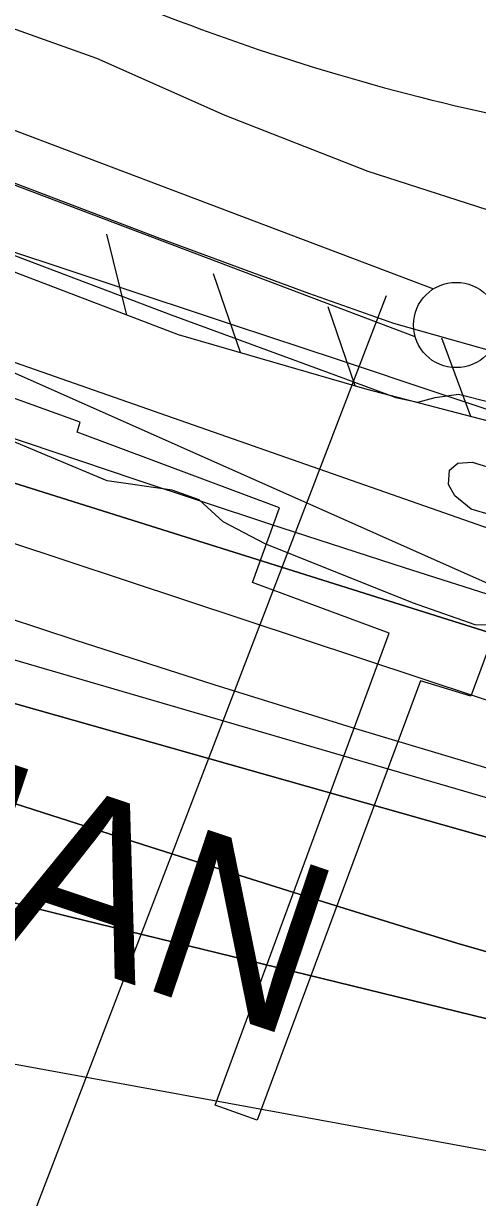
# Model space of a CAD drawing. Extents: x 3567028 to 3605064, y 510945 to 536587.
# Drawn here: x 3591788 to 3592054, y 524265 to 524953 of the extents above; entities that cross this region are included whole.
import ezdxf

# ---------------------------------------------------------------- set-up
doc = ezdxf.new("R2010")
doc.units = 0
for name, color, linetype in [('V-FLOD-BASE', 7, 'Continuous'), ('V-LEVE-TOET', 7, 'Continuous'), ('V-RIVR-EDGE', 7, 'Continuous'), ('V-RIVR-RANG', 7, 'Continuous'), ('V-ROAD-CNTR', 7, 'Continuous'), ('V-RRAP-FSHR', 7, 'Continuous'), ('V-RRAP-RVMT', 7, 'Continuous'), ('V-RRAP-RVMT-IDEN', 7, 'Continuous'), ('V-SITE-VEGE', 7, 'Continuous'), ('V-SURV-LINE', 7, 'Continuous'), ('V-TOPO-DPTH', 7, 'Continuous'), ('V-TOPO-MAJR', 7, 'Continuous'), ('V-TOPO-MINR', 7, 'Continuous'), ('V-TOPO-WATR', 7, 'Continuous')]:
    doc.layers.add(name, color=color, linetype=linetype)

msp = doc.modelspace()

# ---------------------------------------------------------------- linework, layer by layer
at = {"layer": 'V-FLOD-BASE'}
msp.add_lwpolyline([(3592560.613, 524650.401), (3592377.194, 524690.058), (3592193.091, 524728.356), (3592139.9080000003, 524741.3420000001), (3592090.134, 524752.965), (3592048.541, 524764.583), (3592004.904, 524776.881), (3591955.134, 524794.6410000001), (3591867.862, 524826.7440000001), (3591699.461, 524890.944), (3591587.645, 524930.561)], dxfattribs=at)
at = {"layer": 'V-LEVE-TOET'}
for points in [[(3592570.197, 524734.045), (3592544.968, 524737.469), (3592502.691, 524745.678), (3592382.684, 524771.661), (3592184.262, 524809.283), (3592077.213, 524837.987), (3591989.9420000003, 524865.998), (3591906.082, 524898.778), (3591831.088, 524932.238), (3591781.318, 524949.997)], [(3591690.377, 524851.703), (3591874.461, 524782.0380000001), (3591976.73, 524744.4720000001), (3592006.0470000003, 524733.5430000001), (3592019.003, 524730.807), (3592029.232, 524733.529), (3592042.872, 524735.569), (3592061.284, 524730.785), (3592199.696, 524695.242), (3592340.162, 524669.246)]]:
    msp.add_lwpolyline(points, dxfattribs=at)
at = {"layer": 'V-RIVR-EDGE'}
msp.add_lwpolyline([(3592563.7771600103, 524439.7492607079), (3592430.2398394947, 524454.7849095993), (3592376.981393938, 524474.523868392), (3592336.5855927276, 524492.3928403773), (3592304.7815537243, 524515.755110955), (3592291.9492111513, 524529.87956406), (3592264.3993883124, 524539.1385927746), (3592224.592068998, 524547.2024766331), (3592170.755747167, 524581.035586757), (3592138.925951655, 524593.9815609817), (3592099.7252953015, 524599.5930364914), (3592052.547115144, 524600.3224216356), (3592015.8155331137, 524613.2805165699), (3591929.5063906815, 524647.8066497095), (3591905.0292749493, 524660.7344428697), (3591890.9684555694, 524673.6364795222), (3591875.0512851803, 524679.1903816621), (3591837.0760754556, 524684.7988269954), (3591641.20612149, 524766.7758562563)], dxfattribs=at)
at = {"layer": 'V-RIVR-RANG'}
msp.add_line((3592000.5354999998, 524793.2068000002), (3591685.0470999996, 523971.7039000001), dxfattribs=at)
at = {"layer": 'V-ROAD-CNTR'}
msp.add_lwpolyline([(3592040.376880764, 524904.792164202), (3592273.896413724, 524852.500268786)], dxfattribs=at)
msp.add_arc((3592339.9151726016, 526169.4561536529), 1299.6531054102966, 246.75941482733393, 256.6749287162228, dxfattribs=at)
at = {"layer": 'V-RRAP-FSHR'}
for p, q in [((3591848.6592642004, 524781.8734100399), (3591836.7822879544, 524829.23831531)), ((3591915.05413141, 524759.8924540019), (3591899.25416301, 524806.0963615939)), ((3591982.300996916, 524740.4554928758), (3591966.502028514, 524786.6594004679)), ((3592049.967861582, 524722.5405287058), (3592033.01389549, 524768.33343712))]:
    msp.add_line(p, q, dxfattribs=at)
for points in [[(3588917.040449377, 525761.3117170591), (3589447.585089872, 525584.6000368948), (3590826.4400031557, 525099.1748844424), (3591118.312771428, 524987.3008363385), (3591395.833155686, 524875.0581482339), (3591763.707204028, 524756.5055721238), (3592225.8015404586, 524550.853603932), (3592906.7820210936, 524405.0155237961), (3593563.3339577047, 524292.2075876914), (3594407.3823424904, 524107.91216351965), (3594566.647110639, 524086.37949149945), (3595126.746439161, 524010.20822742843), (3595621.594439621, 523977.2579553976), (3596093.5662800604, 523947.59881937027), (3596400.026952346, 523918.9391073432), (3596892.9477848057, 523935.06096335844), (3597072.022856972, 523933.26896335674), (3597276.9457371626, 523951.1828193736), (3597524.663625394, 523991.4546914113)], [(3591587.1227872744, 524881.8652100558), (3591878.577204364, 524770.4354329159), (3591989.122983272, 524738.48349682), (3592107.942745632, 524707.3485590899), (3592256.944447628, 524677.5086187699), (3592305.6023503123, 524673.1356275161), (3592549.5538624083, 524630.5247127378), (3592559.14784322, 524648.9396759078)]]:
    msp.add_lwpolyline(points, dxfattribs=at)
at = {"layer": 'V-RRAP-RVMT'}
msp.add_lwpolyline([(3592048.8820000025, 524092.30400000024), (3592205.5810000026, 524536.3100000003), (3592059.8520000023, 524584.9940000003), (3592050.0500000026, 524558.5910000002), (3592020.6360000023, 524567.5540000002), (3591924.917000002, 524309.9750000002), (3591900.3680000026, 524318.8650000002), (3592002.1920000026, 524595.5120000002), (3591922.2200000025, 524625.2220000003), (3591937.9150000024, 524668.8390000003), (3591819.5570000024, 524713.3570000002), (3591821.1880000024, 524719.0510000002), (3591729.7290000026, 524752.0540000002)], dxfattribs=at)
at = {"layer": 'V-SITE-VEGE'}
msp.add_lwpolyline([(3592642.2970000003, 524475.837), (3592519.085, 524514.792), (3592416.804, 524540.577), (3592382.115, 524553.16), (3592370.753, 524559.148), (3592364.177, 524567.526), (3592352.225, 524586.677), (3592279.254, 524610.049), (3592163.217, 524638.832), (3592062.132, 524664.6140000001), (3592050.169, 524668.21), (3592040.603, 524675.993), (3592037.017, 524682.575), (3592037.619, 524690.949), (3592042.407, 524695.135), (3592050.784, 524695.727), (3592066.3340000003, 524690.933), (3592136.912, 524671.7490000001), (3592145.887, 524670.549), (3592210.489, 524661.54), (3592345.671, 524633.343), (3592449.74, 524597.986), (3592560.992, 524566.814), (3592659.687, 524545.8200000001)], dxfattribs=at)
at = {"layer": 'V-SURV-LINE'}
for points in [[(3591345.136956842, 525056.0872114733), (3592028.109890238, 524797.1908734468)], [(3592017.4679234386, 524769.1418339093), (3591334.494689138, 525028.0382860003)]]:
    msp.add_lwpolyline(points, dxfattribs=at)
msp.add_circle((3592041.46669, 524776.0860799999), 25, dxfattribs=at)
at = {"layer": 'V-TOPO-DPTH'}
for points in [[(3590323.68681548, 525151.5626347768), (3590413.810761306, 525123.4513554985), (3590503.871281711, 525095.135512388), (3591098.5893299, 524907.0382582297), (3591112.429683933, 524902.6219589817), (3591126.2547347, 524898.1586682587), (3591140.0568305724, 524893.6248903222), (3591153.8436231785, 524889.0441209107), (3591327.1190109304, 524830.9807049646), (3591427.6207845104, 524797.6060458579), (3591528.2409036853, 524764.5954473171), (3591629.0385412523, 524732.1309396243), (3591729.9545244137, 524700.0304924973), (3592207.1558674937, 524549.6606315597), (3592225.2748732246, 524544.108299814), (3592243.448869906, 524538.7479962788), (3592261.7053530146, 524533.6757350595), (3592280.0168270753, 524528.7955020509), (3592974.0763386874, 524349.6857447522)], [(3590323.68681548, 525151.5626347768), (3590413.810761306, 525123.4513554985), (3590503.871281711, 525095.135512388), (3591098.5893299, 524907.0382582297), (3591112.429683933, 524902.6219589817), (3591126.2547347, 524898.1586682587), (3591140.0568305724, 524893.6248903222), (3591153.8436231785, 524889.0441209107), (3591327.1190109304, 524830.9807049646), (3591427.6207845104, 524797.6060458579), (3591528.2409036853, 524764.5954473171), (3591629.0385412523, 524732.1309396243), (3591729.9545244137, 524700.0304924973), (3592207.1558674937, 524549.6606315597), (3592225.2748732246, 524544.108299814), (3592243.448869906, 524538.7479962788), (3592261.7053530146, 524533.6757350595), (3592280.0168270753, 524528.7955020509), (3592974.0763386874, 524349.6857447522)], [(3589988.6484683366, 525127.8094542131), (3590793.829785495, 524859.5143330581), (3590842.510871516, 524843.2859449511), (3590891.189024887, 524827.0487688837), (3590939.862779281, 524810.7984108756), (3590988.533601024, 524794.5392649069), (3591073.4796603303, 524766.1490991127), (3591079.680973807, 524764.0961179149), (3591085.8899145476, 524762.0666987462), (3591092.1102961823, 524760.0726226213), (3591098.3383050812, 524758.1021085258), (3591257.8877860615, 524708.1200240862), (3591344.0024366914, 524681.5321557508), (3591430.258638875, 524655.4188996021), (3591516.727168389, 524630.0175617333), (3591603.3372494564, 524605.0908360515), (3592168.688537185, 524444.9007792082), (3592191.8669587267, 524438.4960560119), (3592215.097927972, 524432.2934132), (3592238.407718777, 524426.3938909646), (3592261.770057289, 524420.6964491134), (3592817.0303820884, 524289.1091534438)], [(3592817.0303820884, 524289.1091534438), (3592261.770057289, 524420.6964491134), (3592238.407718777, 524426.3938909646), (3592215.097927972, 524432.2934132), (3592191.8669587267, 524438.4960560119), (3592168.688537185, 524444.9007792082), (3591603.3372494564, 524605.0908360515), (3591516.727168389, 524630.0175617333), (3591430.258638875, 524655.4188996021), (3591344.0024366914, 524681.5321557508), (3591257.8877860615, 524708.1200240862), (3591098.3383050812, 524758.1021085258), (3591092.1102961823, 524760.0726226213), (3591085.8899145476, 524762.0666987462), (3591079.680973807, 524764.0961179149), (3591073.4796603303, 524766.1490991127), (3590988.533601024, 524794.5392649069), (3590939.862779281, 524810.7984108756), (3590891.189024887, 524827.0487688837), (3590842.510871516, 524843.2859449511), (3590793.829785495, 524859.5143330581), (3589988.6484683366, 525127.8094542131)], [(3593130.5295451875, 524367.0749043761), (3592496.862621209, 524523.2193031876), (3592456.537349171, 524533.3693544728), (3592416.2825948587, 524543.7864170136), (3592376.133617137, 524554.6039964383), (3592336.0551571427, 524565.6885871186), (3592296.14643856, 524577.343457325), (3592256.393382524, 524589.4912305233), (3592216.873820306, 524602.3783582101), (3592177.509920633, 524615.7583888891), (3591323.176348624, 524915.0697746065)], [(3590320.3537605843, 524814.283827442), (3590441.933590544, 524782.4342732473), (3590563.6983482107, 524751.322428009), (3590685.740497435, 524721.3171462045), (3590807.9675743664, 524692.0495733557), (3590998.8449611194, 524647.2585553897), (3591025.72617426, 524640.7620879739), (3591052.546222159, 524634.0286628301), (3591079.2745221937, 524626.9398010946), (3591105.941656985, 524619.6139816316), (3591305.8002612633, 524563.2807321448), (3591432.5257982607, 524528.2755162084), (3591559.4845998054, 524494.1567678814), (3591686.7932981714, 524461.3677209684), (3591814.3352610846, 524429.4651416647), (3592146.5838840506, 524348.2023498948), (3592168.735561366, 524342.9512959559), (3592190.9335877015, 524337.9113322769), (3592213.2011375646, 524333.1880039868), (3592235.5150364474, 524328.6757659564), (3592400.287337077, 524296.5757350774), (3592504.9720154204, 524275.92483517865), (3592609.589831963, 524254.9445676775)], [(3592609.589831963, 524254.9445676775), (3592504.9720154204, 524275.92483517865), (3592400.287337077, 524296.5757350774), (3592235.5150364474, 524328.6757659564), (3592213.2011375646, 524333.1880039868), (3592190.9335877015, 524337.9113322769), (3592168.735561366, 524342.9512959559), (3592146.5838840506, 524348.2023498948), (3591814.3352610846, 524429.4651416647), (3591686.7932981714, 524461.3677209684), (3591559.4845998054, 524494.1567678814), (3591432.5257982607, 524528.2755162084), (3591305.8002612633, 524563.2807321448), (3591105.941656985, 524619.6139816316), (3591079.2745221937, 524626.9398010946), (3591052.546222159, 524634.0286628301), (3591025.72617426, 524640.7620879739), (3590998.8449611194, 524647.2585553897), (3590807.9675743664, 524692.0495733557), (3590685.740497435, 524721.3171462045), (3590563.6983482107, 524751.322428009), (3590441.933590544, 524782.4342732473), (3590320.3537605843, 524814.283827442)], [(3593081.560008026, 524272.62830111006), (3592507.314776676, 524400.1267800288), (3592460.1302255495, 524410.7684071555), (3592412.9946533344, 524421.6195888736), (3592365.932549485, 524432.7851024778), (3592318.9194245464, 524444.1601706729), (3592235.9206887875, 524464.5355605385), (3592230.454109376, 524465.918684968), (3592225.001443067, 524467.3532108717), (3592219.5696464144, 524468.8648389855), (3592214.151762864, 524470.4278685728), (3592062.1035933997, 524515.4621106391), (3591980.8079825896, 524540.0115401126), (3591899.6935480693, 524565.1350990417), (3591818.8508779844, 524591.1198521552), (3591738.1893841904, 524617.6787347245)], [(3593081.560008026, 524272.62830111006), (3592507.314776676, 524400.1267800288), (3592460.1302255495, 524410.7684071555), (3592412.9946533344, 524421.6195888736), (3592365.932549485, 524432.7851024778), (3592318.9194245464, 524444.1601706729), (3592235.9206887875, 524464.5355605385), (3592230.454109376, 524465.918684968), (3592225.001443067, 524467.3532108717), (3592219.5696464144, 524468.8648389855), (3592214.151762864, 524470.4278685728), (3592062.1035933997, 524515.4621106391), (3591980.8079825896, 524540.0115401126), (3591899.6935480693, 524565.1350990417), (3591818.8508779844, 524591.1198521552), (3591738.1893841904, 524617.6787347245)], [(3591756.93168778, 524503.8461214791), (3591809.5150697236, 524486.9874409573), (3591862.1206381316, 524470.1985177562), (3591914.759486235, 524453.514230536), (3591967.420520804, 524436.8997006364), (3592010.8628119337, 524423.2411552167), (3592041.9015940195, 524413.8016095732), (3592073.049957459, 524404.7529357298), (3592104.3626929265, 524396.2905695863), (3592135.7850097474, 524388.2190752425), (3592189.6994719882, 524374.9082397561), (3592194.2529280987, 524373.812619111), (3592198.814537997, 524372.7530705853), (3592203.3883785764, 524371.7476302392), (3592207.970372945, 524370.7782620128), (3592246.3118608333, 524362.903695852), (3592270.068078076, 524358.0113764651), (3592293.8207774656, 524353.1020825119), (3592317.5682000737, 524348.1673267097), (3592341.312104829, 524343.2155963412), (3593041.766337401, 524196.7458210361)], [(3593041.766337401, 524196.7458210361), (3592341.312104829, 524343.2155963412), (3592317.5682000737, 524348.1673267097), (3592293.8207774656, 524353.1020825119), (3592270.068078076, 524358.0113764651), (3592246.3118608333, 524362.903695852), (3592207.970372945, 524370.7782620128), (3592203.3883785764, 524371.7476302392), (3592198.814537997, 524372.7530705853), (3592194.2529280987, 524373.812619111), (3592189.6994719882, 524374.9082397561), (3592135.7850097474, 524388.2190752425), (3592104.3626929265, 524396.2905695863), (3592073.049957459, 524404.7529357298), (3592041.9015940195, 524413.8016095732), (3592010.8628119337, 524423.2411552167), (3591967.420520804, 524436.8997006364), (3591914.759486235, 524453.514230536), (3591862.1206381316, 524470.1985177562), (3591809.5150697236, 524486.9874409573), (3591756.93168778, 524503.8461214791)]]:
    msp.add_lwpolyline(points, dxfattribs=at)
at = {"layer": 'V-TOPO-MAJR'}
msp.add_lwpolyline([(3592762.627838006, 524190.5719258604), (3592352.5871473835, 524252.0784019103), (3592333.8771271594, 524254.7494114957), (3592315.1447883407, 524257.2431723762), (3592296.3789716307, 524259.4710601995), (3592277.590836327, 524261.52169931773), (3592272.224611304, 524262.06892378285), (3592256.0988598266, 524263.6701593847), (3592239.9677994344, 524265.21434154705), (3592223.8287756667, 524266.6729435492), (3592207.6844429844, 524268.0744921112), (3592189.2034357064, 524269.6295258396), (3592182.309011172, 524270.31113588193), (3592175.432400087, 524271.1263105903), (3592168.5825091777, 524272.14183229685), (3592161.7504317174, 524273.290918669), (3591907.4045746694, 524319.8972775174), (3591773.4141811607, 524344.4565990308)], dxfattribs=at)
at = {"layer": 'V-TOPO-MINR'}
for points in [[(3592910.0570486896, 524456.8758922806), (3592289.6298576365, 524649.814238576), (3592281.2994685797, 524652.4350027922), (3592272.9809035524, 524655.0923633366), (3592264.6800745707, 524657.8046183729), (3592256.391069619, 524660.5534697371), (3592152.5508343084, 524695.3707466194), (3592092.3438702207, 524715.5355990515), (3592032.127958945, 524735.6736683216), (3591971.8986268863, 524755.7715628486), (3591911.6603476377, 524775.8426742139), (3591219.7156379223, 525006.1390033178), (3591190.728848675, 525015.7179489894), (3591161.7152487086, 525025.2143879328), (3591132.661432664, 525034.5870667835), (3591103.5808059, 525043.8772389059), (3590588.987571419, 525207.0626437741), (3590491.237050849, 525238.3685741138), (3590393.6083028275, 525270.046179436), (3590296.162213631, 525302.2812972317)], [(3592616.214433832, 524400.7275617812), (3592539.3001991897, 524418.9933919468), (3592462.6080273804, 524438.170222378), (3592386.0638974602, 524457.9543863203), (3592309.571021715, 524478.2100376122), (3592271.488361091, 524488.6709565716), (3592233.5442100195, 524499.5967529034), (3592195.807823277, 524511.2198652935), (3592158.209946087, 524523.3078550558), (3591263.3019212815, 524820.1534026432), (3591239.0750651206, 524828.2292717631), (3591214.864260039, 524836.3527457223), (3591190.677531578, 524844.5476269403), (3591166.506854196, 524852.7901129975), (3591126.3262169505, 524866.558395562), (3591122.2550489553, 524867.943941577), (3591118.180084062, 524869.3181505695), (3591114.099423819, 524870.6753540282), (3591110.014966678, 524872.0212204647), (3591105.925108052, 524873.3506041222), (3591101.8318446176, 524874.6693485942), (3591097.733473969, 524875.9721342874), (3591093.631698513, 524877.2642807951), (3590005.0277656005, 525217.8678284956)], [(3592619.967241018, 524462.7492419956), (3592526.9855863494, 524486.2795999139), (3592434.091989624, 524510.1621243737), (3592264.966587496, 524554.1556929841), (3592256.720066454, 524556.3692297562), (3592248.497966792, 524558.6675886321), (3592240.312499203, 524561.0931806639), (3592232.151452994, 524563.6035947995), (3592090.2009895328, 524608.4767923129), (3592011.169455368, 524633.7506042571), (3591932.2531327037, 524659.3752427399), (3591853.5096272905, 524685.5261210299), (3591774.8813333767, 524712.0278258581), (3591193.864092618, 524910.0220819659), (3591164.484913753, 524919.9471642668), (3591135.0714288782, 524929.7685957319), (3591105.606484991, 524939.4345509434), (3591076.1072350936, 524948.996855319), (3590672.336520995, 525078.7035620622), (3590556.0704078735, 525115.9668129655), (3590439.7711745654, 525153.1261661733), (3590323.4222609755, 525190.1296728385)], [(3592669.8555281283, 524343.0989578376), (3592557.42812116, 524369.7716954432), (3592445.107902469, 524396.9024609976), (3592247.1000066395, 524445.371279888), (3592233.8873814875, 524448.6978736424), (3592220.7057405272, 524452.1400037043), (3592207.5705758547, 524455.7554382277), (3592194.466395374, 524459.486409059), (3591442.057537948, 524679.0762187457), (3591383.652040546, 524696.4048880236), (3591325.353204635, 524714.0797992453), (3591267.214360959, 524732.2740733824), (3591209.182178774, 524750.8145894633), (3591174.7631821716, 524761.9804451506), (3591134.060014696, 524775.3156416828), (3591093.4095171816, 524788.807997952), (3591052.8380246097, 524802.5360938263), (3591012.3192019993, 524816.4213494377), (3590033.054323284, 525155.1814597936)], [(3592817.0303820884, 524289.1091534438), (3592261.770057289, 524420.6964491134), (3592238.407718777, 524426.3938909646), (3592215.097927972, 524432.2934132), (3592191.8669587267, 524438.4960560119), (3592168.688537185, 524444.9007792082), (3591603.3372494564, 524605.0908360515), (3591516.727168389, 524630.0175617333), (3591430.258638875, 524655.4188996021), (3591344.0024366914, 524681.5321557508), (3591257.8877860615, 524708.1200240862), (3591098.3383050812, 524758.1021085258), (3591092.1102961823, 524760.0726226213), (3591085.8899145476, 524762.0666987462), (3591079.680973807, 524764.0961179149), (3591073.4796603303, 524766.1490991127), (3590988.533601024, 524794.5392649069), (3590939.862779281, 524810.7984108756), (3590891.189024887, 524827.0487688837), (3590842.510871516, 524843.2859449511), (3590793.829785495, 524859.5143330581), (3589988.6484683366, 525127.8094542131)], [(3593130.5295451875, 524367.0749043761), (3592496.862621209, 524523.2193031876), (3592456.537349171, 524533.3693544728), (3592416.2825948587, 524543.7864170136), (3592376.133617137, 524554.6039964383), (3592336.0551571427, 524565.6885871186), (3592296.14643856, 524577.343457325), (3592256.393382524, 524589.4912305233), (3592216.873820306, 524602.3783582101), (3592177.509920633, 524615.7583888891), (3591323.176348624, 524915.0697746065)], [(3592609.589831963, 524254.9445676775), (3592504.9720154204, 524275.92483517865), (3592400.287337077, 524296.5757350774), (3592235.5150364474, 524328.6757659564), (3592213.2011375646, 524333.1880039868), (3592190.9335877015, 524337.9113322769), (3592168.735561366, 524342.9512959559), (3592146.5838840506, 524348.2023498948), (3591814.3352610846, 524429.4651416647), (3591686.7932981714, 524461.3677209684), (3591559.4845998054, 524494.1567678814), (3591432.5257982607, 524528.2755162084), (3591305.8002612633, 524563.2807321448), (3591105.941656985, 524619.6139816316), (3591079.2745221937, 524626.9398010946), (3591052.546222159, 524634.0286628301), (3591025.72617426, 524640.7620879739), (3590998.8449611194, 524647.2585553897), (3590807.9675743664, 524692.0495733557), (3590685.740497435, 524721.3171462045), (3590563.6983482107, 524751.322428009), (3590441.933590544, 524782.4342732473), (3590320.3537605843, 524814.283827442)], [(3593081.560008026, 524272.62830111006), (3592507.314776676, 524400.1267800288), (3592460.1302255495, 524410.7684071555), (3592412.9946533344, 524421.6195888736), (3592365.932549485, 524432.7851024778), (3592318.9194245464, 524444.1601706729), (3592235.9206887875, 524464.5355605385), (3592230.454109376, 524465.918684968), (3592225.001443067, 524467.3532108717), (3592219.5696464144, 524468.8648389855), (3592214.151762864, 524470.4278685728), (3592062.1035933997, 524515.4621106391), (3591980.8079825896, 524540.0115401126), (3591899.6935480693, 524565.1350990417), (3591818.8508779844, 524591.1198521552), (3591738.1893841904, 524617.6787347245)], [(3593041.766337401, 524196.7458210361), (3592341.312104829, 524343.2155963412), (3592317.5682000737, 524348.1673267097), (3592293.8207774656, 524353.1020825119), (3592270.068078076, 524358.0113764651), (3592246.3118608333, 524362.903695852), (3592207.970372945, 524370.7782620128), (3592203.3883785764, 524371.7476302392), (3592198.814537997, 524372.7530705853), (3592194.2529280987, 524373.812619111), (3592189.6994719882, 524374.9082397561), (3592135.7850097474, 524388.2190752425), (3592104.3626929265, 524396.2905695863), (3592073.049957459, 524404.7529357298), (3592041.9015940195, 524413.8016095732), (3592010.8628119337, 524423.2411552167), (3591967.420520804, 524436.8997006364), (3591914.759486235, 524453.514230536), (3591862.1206381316, 524470.1985177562), (3591809.5150697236, 524486.9874409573), (3591756.93168778, 524503.8461214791)]]:
    msp.add_lwpolyline(points, dxfattribs=at)
at = {"layer": 'V-TOPO-WATR'}
msp.add_lwpolyline([(3592974.0763386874, 524349.6857447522), (3592280.0168270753, 524528.7955020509), (3592261.7053530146, 524533.6757350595), (3592243.448869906, 524538.7479962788), (3592225.2748732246, 524544.108299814), (3592207.1558674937, 524549.6606315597), (3591729.9545244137, 524700.0304924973), (3591629.0385412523, 524732.1309396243), (3591528.2409036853, 524764.5954473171), (3591427.6207845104, 524797.6060458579), (3591327.1190109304, 524830.9807049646), (3591153.8436231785, 524889.0441209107), (3591140.0568305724, 524893.6248903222), (3591126.2547347, 524898.1586682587), (3591112.429683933, 524902.6219589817), (3591098.5893299, 524907.0382582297), (3590503.871281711, 525095.135512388), (3590413.810761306, 525123.4513554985), (3590323.68681548, 525151.5626347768)], dxfattribs=at)

# ---------------------------------------------------------------- texts
at = {"layer": 'V-RRAP-RVMT-IDEN'}
msp.add_text('DESTREHAN', height=99.99980199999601, rotation=341.40127536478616, dxfattribs=at).set_placement((3591163.6556624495, 524621.188782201))

doc.saveas('drawing.dxf')
